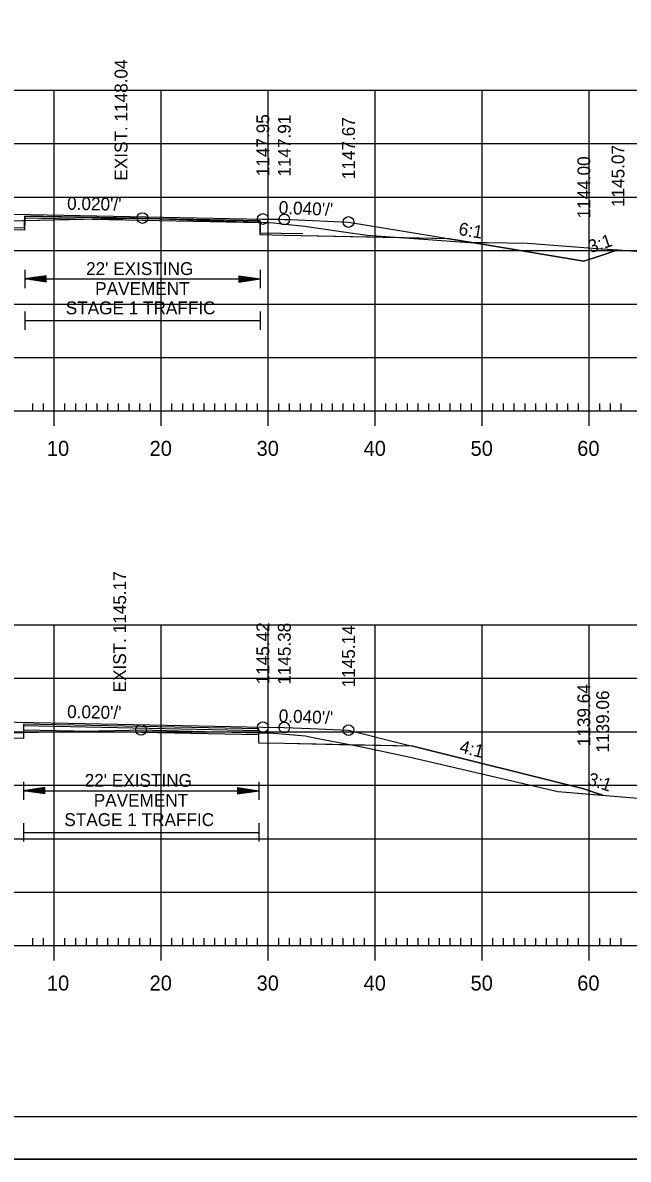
# Model space of a CAD drawing. Extents: x 1322838 to 1324533, y 339903 to 351025.
# Drawn here: x 1323710.8 to 1323767.4, y 340969.8 to 341076.1 of the extents above; entities that cross this region are included whole.
import ezdxf

# ---------------------------------------------------------------- set-up
doc = ezdxf.new("R2010")
doc.units = 0
for name, color, linetype in [('R_Alt Surface', 7, 'Continuous'), ('R_Axis', 7, 'Continuous'), ('R_Axis Annot', 7, 'Continuous'), ('R_Border', 7, 'Continuous'), ('R_Exist Surface', 7, 'Continuous'), ('R_Fin Surface', 7, 'Continuous'), ('R_Fin Surface Annot', 7, 'Continuous'), ('R_Grid', 7, 'Continuous'), ('R_No Plot', 7, 'Continuous'), ('R_Xsect Elev', 7, 'Continuous')]:
    doc.layers.add(name, color=color, linetype=linetype)

msp = doc.modelspace()

# ---------------------------------------------------------------- linework, layer by layer
at = {"layer": 'R_Alt Surface'}
for points in [[(1323750.62, 341055.9), (1323735.22, 341056.2), (1323732.96, 341056.25), (1323732.95, 341057.58), (1323710.96, 341058.02), (1323710.95, 341056.69), (1323703.72, 341056.83), (1323672.22, 341056.2), (1323656.81, 341055.9)], [(1323747.22, 341008.44), (1323735.22, 341008.68), (1323732.84, 341008.72), (1323732.83, 341010.06), (1323710.84, 341010.5), (1323710.83, 341009.16), (1323703.72, 341009.31), (1323672.22, 341008.68), (1323656.81, 341008.37)]]:
    msp.add_lwpolyline(points, dxfattribs=at)
at = {"layer": 'R_Axis'}
for p, q in [((1323713.72, 341038.39), (1323713.72, 341041.19)), ((1323723.72, 341038.39), (1323723.72, 341041.19)), ((1323733.72, 341038.39), (1323733.72, 341041.19)), ((1323743.72, 341038.39), (1323743.72, 341041.19)), ((1323753.72, 341038.39), (1323753.72, 341041.19)), ((1323763.72, 341038.39), (1323763.72, 341041.19)), ((1323563.72, 341039.79), (1323843.72, 341039.79)), ((1323711.72, 341039.79), (1323711.72, 341040.49)), ((1323712.72, 341039.79), (1323712.72, 341040.49)), ((1323714.72, 341039.79), (1323714.72, 341040.49)), ((1323715.72, 341039.79), (1323715.72, 341040.49)), ((1323716.72, 341039.79), (1323716.72, 341040.49)), ((1323717.72, 341039.79), (1323717.72, 341040.49)), ((1323718.72, 341039.79), (1323718.72, 341040.49)), ((1323719.72, 341039.79), (1323719.72, 341040.49)), ((1323720.72, 341039.79), (1323720.72, 341040.49)), ((1323721.72, 341039.79), (1323721.72, 341040.49)), ((1323722.72, 341039.79), (1323722.72, 341040.49)), ((1323724.72, 341039.79), (1323724.72, 341040.49)), ((1323725.72, 341039.79), (1323725.72, 341040.49)), ((1323726.72, 341039.79), (1323726.72, 341040.49)), ((1323727.72, 341039.79), (1323727.72, 341040.49)), ((1323728.72, 341039.79), (1323728.72, 341040.49)), ((1323729.72, 341039.79), (1323729.72, 341040.49)), ((1323730.72, 341039.79), (1323730.72, 341040.49)), ((1323731.72, 341039.79), (1323731.72, 341040.49)), ((1323732.72, 341039.79), (1323732.72, 341040.49)), ((1323734.72, 341039.79), (1323734.72, 341040.49)), ((1323735.72, 341039.79), (1323735.72, 341040.49)), ((1323736.72, 341039.79), (1323736.72, 341040.49)), ((1323737.72, 341039.79), (1323737.72, 341040.49)), ((1323738.72, 341039.79), (1323738.72, 341040.49)), ((1323739.72, 341039.79), (1323739.72, 341040.49)), ((1323740.72, 341039.79), (1323740.72, 341040.49)), ((1323741.72, 341039.79), (1323741.72, 341040.49)), ((1323742.72, 341039.79), (1323742.72, 341040.49)), ((1323744.72, 341039.79), (1323744.72, 341040.49)), ((1323745.72, 341039.79), (1323745.72, 341040.49)), ((1323746.72, 341039.79), (1323746.72, 341040.49)), ((1323747.72, 341039.79), (1323747.72, 341040.49)), ((1323748.72, 341039.79), (1323748.72, 341040.49)), ((1323749.72, 341039.79), (1323749.72, 341040.49)), ((1323750.72, 341039.79), (1323750.72, 341040.49)), ((1323751.72, 341039.79), (1323751.72, 341040.49)), ((1323752.72, 341039.79), (1323752.72, 341040.49)), ((1323754.72, 341039.79), (1323754.72, 341040.49)), ((1323755.72, 341039.79), (1323755.72, 341040.49)), ((1323756.72, 341039.79), (1323756.72, 341040.49)), ((1323757.72, 341039.79), (1323757.72, 341040.49)), ((1323758.72, 341039.79), (1323758.72, 341040.49)), ((1323759.72, 341039.79), (1323759.72, 341040.49)), ((1323760.72, 341039.79), (1323760.72, 341040.49)), ((1323761.72, 341039.79), (1323761.72, 341040.49)), ((1323762.72, 341039.79), (1323762.72, 341040.49)), ((1323764.72, 341039.79), (1323764.72, 341040.49)), ((1323765.72, 341039.79), (1323765.72, 341040.49)), ((1323766.72, 341039.79), (1323766.72, 341040.49)), ((1323713.72, 340988.39), (1323713.72, 340991.19)), ((1323723.72, 340988.39), (1323723.72, 340991.19)), ((1323733.72, 340988.39), (1323733.72, 340991.19)), ((1323743.72, 340988.39), (1323743.72, 340991.19)), ((1323753.72, 340988.39), (1323753.72, 340991.19)), ((1323763.72, 340988.39), (1323763.72, 340991.19)), ((1323563.72, 340989.79), (1323843.72, 340989.79)), ((1323711.72, 340989.79), (1323711.72, 340990.49)), ((1323712.72, 340989.79), (1323712.72, 340990.49)), ((1323714.72, 340989.79), (1323714.72, 340990.49)), ((1323715.72, 340989.79), (1323715.72, 340990.49)), ((1323716.72, 340989.79), (1323716.72, 340990.49)), ((1323717.72, 340989.79), (1323717.72, 340990.49)), ((1323718.72, 340989.79), (1323718.72, 340990.49)), ((1323719.72, 340989.79), (1323719.72, 340990.49)), ((1323720.72, 340989.79), (1323720.72, 340990.49)), ((1323721.72, 340989.79), (1323721.72, 340990.49)), ((1323722.72, 340989.79), (1323722.72, 340990.49)), ((1323724.72, 340989.79), (1323724.72, 340990.49)), ((1323725.72, 340989.79), (1323725.72, 340990.49)), ((1323726.72, 340989.79), (1323726.72, 340990.49)), ((1323727.72, 340989.79), (1323727.72, 340990.49)), ((1323728.72, 340989.79), (1323728.72, 340990.49)), ((1323729.72, 340989.79), (1323729.72, 340990.49)), ((1323730.72, 340989.79), (1323730.72, 340990.49)), ((1323731.72, 340989.79), (1323731.72, 340990.49)), ((1323732.72, 340989.79), (1323732.72, 340990.49)), ((1323734.72, 340989.79), (1323734.72, 340990.49)), ((1323735.72, 340989.79), (1323735.72, 340990.49)), ((1323736.72, 340989.79), (1323736.72, 340990.49)), ((1323737.72, 340989.79), (1323737.72, 340990.49)), ((1323738.72, 340989.79), (1323738.72, 340990.49)), ((1323739.72, 340989.79), (1323739.72, 340990.49)), ((1323740.72, 340989.79), (1323740.72, 340990.49)), ((1323741.72, 340989.79), (1323741.72, 340990.49)), ((1323742.72, 340989.79), (1323742.72, 340990.49)), ((1323744.72, 340989.79), (1323744.72, 340990.49)), ((1323745.72, 340989.79), (1323745.72, 340990.49)), ((1323746.72, 340989.79), (1323746.72, 340990.49)), ((1323747.72, 340989.79), (1323747.72, 340990.49)), ((1323748.72, 340989.79), (1323748.72, 340990.49)), ((1323749.72, 340989.79), (1323749.72, 340990.49)), ((1323750.72, 340989.79), (1323750.72, 340990.49)), ((1323751.72, 340989.79), (1323751.72, 340990.49)), ((1323752.72, 340989.79), (1323752.72, 340990.49)), ((1323754.72, 340989.79), (1323754.72, 340990.49)), ((1323755.72, 340989.79), (1323755.72, 340990.49)), ((1323756.72, 340989.79), (1323756.72, 340990.49)), ((1323757.72, 340989.79), (1323757.72, 340990.49)), ((1323758.72, 340989.79), (1323758.72, 340990.49)), ((1323759.72, 340989.79), (1323759.72, 340990.49)), ((1323760.72, 340989.79), (1323760.72, 340990.49)), ((1323761.72, 340989.79), (1323761.72, 340990.49)), ((1323762.72, 340989.79), (1323762.72, 340990.49)), ((1323764.72, 340989.79), (1323764.72, 340990.49)), ((1323765.72, 340989.79), (1323765.72, 340990.49)), ((1323766.72, 340989.79), (1323766.72, 340990.49))]:
    msp.add_line(p, q, dxfattribs=at)
at = {"layer": 'R_Axis Annot'}
for p, q in [((1323710.96, 341052.98), (1323710.96, 341051.28)), ((1323732.96, 341052.98), (1323732.96, 341051.28)), ((1323712.96, 341052.43), (1323710.96, 341052.13)), ((1323712.96, 341051.83), (1323710.96, 341052.13)), ((1323710.96, 341052.13), (1323732.96, 341052.13)), ((1323712.96, 341052.38), (1323711.29, 341052.13)), ((1323712.96, 341051.88), (1323711.29, 341052.13)), ((1323712.96, 341052.33), (1323711.64, 341052.13)), ((1323712.96, 341051.93), (1323711.64, 341052.13)), ((1323712.96, 341052.28), (1323711.97, 341052.13)), ((1323712.96, 341051.98), (1323711.97, 341052.13)), ((1323712.96, 341052.23), (1323712.31, 341052.13)), ((1323712.96, 341052.03), (1323712.31, 341052.13)), ((1323712.96, 341052.18), (1323712.64, 341052.13)), ((1323712.96, 341052.08), (1323712.64, 341052.13)), ((1323712.96, 341051.83), (1323712.96, 341052.43)), ((1323730.96, 341052.43), (1323732.96, 341052.13)), ((1323730.96, 341052.43), (1323730.96, 341051.83)), ((1323730.96, 341052.38), (1323732.63, 341052.13)), ((1323730.96, 341052.33), (1323732.28, 341052.13)), ((1323730.96, 341052.28), (1323731.95, 341052.13)), ((1323730.96, 341052.23), (1323731.61, 341052.13)), ((1323730.96, 341052.18), (1323731.28, 341052.13)), ((1323730.96, 341051.83), (1323732.96, 341052.13)), ((1323730.96, 341052.03), (1323731.61, 341052.13)), ((1323730.96, 341051.93), (1323732.28, 341052.13)), ((1323730.96, 341051.88), (1323732.63, 341052.13)), ((1323730.96, 341051.98), (1323731.95, 341052.13)), ((1323730.96, 341052.08), (1323731.28, 341052.13)), ((1323710.96, 341049.09), (1323710.96, 341047.39)), ((1323732.96, 341049.09), (1323732.96, 341047.39)), ((1323710.96, 341048.24), (1323732.96, 341048.24)), ((1323710.83, 341005.12), (1323710.83, 341003.41)), ((1323732.83, 341005.12), (1323732.83, 341003.41)), ((1323712.83, 341004.57), (1323710.83, 341004.27)), ((1323712.83, 341003.97), (1323710.83, 341004.27)), ((1323710.83, 341004.27), (1323732.83, 341004.27)), ((1323712.83, 341004.52), (1323711.16, 341004.27)), ((1323712.83, 341004.02), (1323711.16, 341004.27)), ((1323712.83, 341004.47), (1323711.51, 341004.27)), ((1323712.83, 341004.07), (1323711.51, 341004.27)), ((1323712.83, 341004.42), (1323711.84, 341004.27)), ((1323712.83, 341004.12), (1323711.84, 341004.27)), ((1323712.83, 341004.37), (1323712.18, 341004.27)), ((1323712.83, 341004.17), (1323712.18, 341004.27)), ((1323712.83, 341004.31), (1323712.51, 341004.27)), ((1323712.83, 341004.22), (1323712.51, 341004.27)), ((1323712.83, 341003.97), (1323712.83, 341004.57)), ((1323730.83, 341004.57), (1323732.83, 341004.27)), ((1323730.83, 341004.57), (1323730.83, 341003.97)), ((1323730.83, 341004.52), (1323732.5, 341004.27)), ((1323730.83, 341004.47), (1323732.15, 341004.27)), ((1323730.83, 341004.42), (1323731.82, 341004.27)), ((1323730.83, 341004.36), (1323731.48, 341004.27)), ((1323730.83, 341004.31), (1323731.15, 341004.27)), ((1323730.83, 341003.97), (1323732.83, 341004.27)), ((1323730.83, 341004.17), (1323731.48, 341004.27)), ((1323730.83, 341004.07), (1323732.15, 341004.27)), ((1323730.83, 341004.02), (1323732.5, 341004.27)), ((1323730.83, 341004.12), (1323731.82, 341004.27)), ((1323730.83, 341004.22), (1323731.15, 341004.27)), ((1323710.83, 341001.23), (1323710.83, 340999.53)), ((1323732.83, 341001.23), (1323732.83, 340999.53)), ((1323710.83, 341000.38), (1323732.83, 341000.38))]:
    msp.add_line(p, q, dxfattribs=at)
at = {"layer": 'R_Border'}
msp.add_line((1323861.9, 340973.79), (1323545.72, 340973.79), dxfattribs=at)
at = {"layer": 'R_Exist Surface'}
for points in [[(1323709.3, 341057.57), (1323716.48, 341057.72), (1323721.96, 341057.83), (1323729.56, 341057.55), (1323734.23, 341057.39), (1323735.3, 341057.26), (1323737.15, 341057.06), (1323740.75, 341056.55), (1323742.98, 341056.24), (1323745.57, 341056.04), (1323752.53, 341055.54), (1323754.18, 341055.53), (1323757.95, 341055.47), (1323763.62, 341055.06), (1323770.37, 341054.58)], [(1323709.19, 341009.69), (1323720.79, 341009.95), (1323721.83, 341009.97), (1323722.88, 341009.94), (1323734.21, 341009.65), (1323734.57, 341009.62), (1323737.19, 341009.4), (1323738.03, 341009.23), (1323742.15, 341008.45), (1323746.86, 341007.45), (1323760.8, 341004.19), (1323768.65, 341003.55)]]:
    msp.add_lwpolyline(points, dxfattribs=at)
at = {"layer": 'R_Fin Surface'}
for points in [[(1323626.08, 341059.84), (1323628, 341059.2), (1323644.22, 341053.8), (1323656.81, 341055.9), (1323660.21, 341056.46), (1323666.22, 341057.46), (1323669.91, 341057.61), (1323672.22, 341057.7), (1323674.22, 341057.74), (1323674.22, 341057.74), (1323690.21, 341058.06), (1323703.72, 341058.33), (1323703.72, 341058.33), (1323733.22, 341057.74), (1323734.8, 341057.71), (1323735.22, 341057.7), (1323735.84, 341057.68), (1323741.22, 341057.46), (1323749.23, 341056.13), (1323750.62, 341055.9), (1323754.26, 341055.29), (1323763.22, 341053.8), (1323764.64, 341054.27), (1323766.41, 341054.86)], [(1323635.91, 341009.04), (1323644.22, 341006.27), (1323652.26, 341007.61), (1323656.81, 341008.37), (1323658.56, 341008.66), (1323666.21, 341009.94), (1323666.22, 341009.94), (1323671.36, 341010.14), (1323672.22, 341010.18), (1323672.79, 341010.19), (1323674.22, 341010.22), (1323703.71, 341010.81), (1323703.72, 341010.81), (1323716.63, 341010.55), (1323733.22, 341010.22), (1323735.22, 341010.18), (1323737.68, 341010.08), (1323741.21, 341009.94), (1323741.22, 341009.94), (1323746.55, 341008.6), (1323747.22, 341008.44), (1323763.22, 341004.44), (1323764.22, 341004.1), (1323764.98, 341003.85)]]:
    msp.add_lwpolyline(points, dxfattribs=at)
at = {"layer": 'R_Grid'}
for p, q in [((1323563.72, 341069.79), (1323843.72, 341069.79)), ((1323713.72, 341039.79), (1323713.72, 341069.79)), ((1323723.72, 341039.79), (1323723.72, 341069.79)), ((1323733.72, 341039.79), (1323733.72, 341069.79)), ((1323743.72, 341039.79), (1323743.72, 341069.79)), ((1323753.72, 341039.79), (1323753.72, 341069.79)), ((1323763.72, 341039.79), (1323763.72, 341069.79)), ((1323563.72, 341064.79), (1323843.72, 341064.79)), ((1323563.72, 341059.79), (1323843.72, 341059.79)), ((1323563.72, 341054.79), (1323843.72, 341054.79)), ((1323563.72, 341049.79), (1323843.72, 341049.79)), ((1323563.72, 341044.79), (1323843.72, 341044.79)), ((1323563.72, 341039.79), (1323843.72, 341039.79)), ((1323563.72, 341019.79), (1323843.72, 341019.79)), ((1323713.72, 340989.79), (1323713.72, 341019.79)), ((1323723.72, 340989.79), (1323723.72, 341019.79)), ((1323733.72, 340989.79), (1323733.72, 341019.79)), ((1323743.72, 340989.79), (1323743.72, 341019.79)), ((1323753.72, 340989.79), (1323753.72, 341019.79)), ((1323763.72, 340989.79), (1323763.72, 341019.79)), ((1323563.72, 341014.79), (1323843.72, 341014.79)), ((1323563.72, 341009.79), (1323843.72, 341009.79)), ((1323563.72, 341004.79), (1323843.72, 341004.79)), ((1323563.72, 340999.79), (1323843.72, 340999.79)), ((1323563.72, 340994.79), (1323843.72, 340994.79)), ((1323563.72, 340989.79), (1323843.72, 340989.79))]:
    msp.add_line(p, q, dxfattribs=at)
at = {"layer": 'R_No Plot'}
for p, q in [((1323732.82, 341009.51), (1323710.83, 341009.95)), ((1323533.31, 340969.81), (1323866.65, 340969.81))]:
    msp.add_line(p, q, dxfattribs=at)
for points in [[(1323533.31, 341183.15), (1323866.65, 341183.15), (1323866.65, 340969.81), (1323533.31, 340969.81)], [(1323779.64, 341179.25), (1323799.26, 341179.25), (1323799.26, 341169.37), (1323815.37, 341169.37), (1323838.57, 341169.37), (1323838.57, 341136.7), (1323861.77, 341136.7), (1323861.9, 340973.79), (1323545.72, 340973.79), (1323545.72, 341179.25)], [(1323710.96, 341057.6), (1323716.48, 341057.72), (1323721.27, 341057.82), (1323710.96, 341058.02)], [(1323721.27, 341057.82), (1323721.96, 341057.83), (1323723.64, 341057.77)], [(1323703.3, 341056.83), (1323705.24, 341057.2), (1323707.24, 341057.39), (1323709.3, 341057.57), (1323710.96, 341057.6), (1323710.95, 341056.69), (1323703.72, 341056.83)], [(1323723.64, 341057.77), (1323729.56, 341057.55), (1323732.95, 341057.43), (1323732.95, 341057.58)], [(1323732.95, 341057.43), (1323734.23, 341057.39), (1323735.3, 341057.26), (1323737.15, 341057.06), (1323740.75, 341056.55), (1323742.98, 341056.24), (1323745.57, 341056.04), (1323746.45, 341055.98), (1323735.22, 341056.2), (1323732.96, 341056.25)], [(1323746.45, 341055.98), (1323752.53, 341055.54), (1323752.76, 341055.54), (1323750.62, 341055.9)], [(1323752.76, 341055.54), (1323754.18, 341055.53), (1323757.95, 341055.47), (1323763.62, 341055.06), (1323766.4, 341054.86), (1323764.64, 341054.27), (1323763.22, 341053.8), (1323754.26, 341055.29)], [(1323710.83, 341009.72), (1323720.79, 341009.95), (1323721.83, 341009.97), (1323722.88, 341009.94), (1323732.83, 341009.69), (1323732.83, 341010.06), (1323710.84, 341010.5)], [(1323705.11, 341009.28), (1323705.21, 341009.29), (1323705.32, 341009.31), (1323709.19, 341009.69), (1323710.83, 341009.72), (1323710.83, 341009.16)], [(1323732.83, 341009.69), (1323734.21, 341009.65), (1323734.57, 341009.62), (1323737.19, 341009.4), (1323738.03, 341009.23), (1323741.66, 341008.55), (1323735.22, 341008.68), (1323732.84, 341008.72)], [(1323741.66, 341008.55), (1323742.15, 341008.45), (1323746.86, 341007.45), (1323760.8, 341004.19), (1323764.98, 341003.85), (1323764.22, 341004.1), (1323763.22, 341004.44), (1323747.22, 341008.44)]]:
    msp.add_lwpolyline(points, close=True, dxfattribs=at)
for points in [[(1323703.72, 341057.04), (1323710.95, 341056.9), (1323710.96, 341058.02), (1323732.95, 341057.58), (1323732.96, 341056.46), (1323736.94, 341056.38)], [(1323710.96, 341057.85), (1323732.95, 341057.41)], [(1323732.83, 341009.89), (1323710.84, 341010.33)]]:
    msp.add_lwpolyline(points, dxfattribs=at)
for centre in [(1323721.96, 341057.83), (1323733.22, 341057.74), (1323733.22, 341057.74), (1323735.22, 341057.7), (1323735.22, 341057.7), (1323741.22, 341057.46), (1323741.22, 341057.46), (1323721.83, 341009.97), (1323733.22, 341010.22), (1323733.22, 341010.22), (1323735.22, 341010.18), (1323735.22, 341010.18), (1323741.22, 341009.94), (1323741.22, 341009.94)]:
    msp.add_circle(centre, 0.5, dxfattribs=at)

# ---------------------------------------------------------------- texts
at = {"layer": 'R_Axis Annot'}
for s, height, p in [("22' EXISTING ", 1.2, (1323716.69, 341052.5)), ('PAVEMENT', 1.2, (1323717.54, 341050.64)), ('STAGE 1 TRAFFIC', 1.2, (1323714.79, 341048.83)), ('10', 1.4, (1323713.03, 341035.59)), ('20', 1.4, (1323722.63, 341035.59)), ('30', 1.4, (1323732.63, 341035.59)), ('40', 1.4, (1323742.63, 341035.59)), ('50', 1.4, (1323752.63, 341035.59)), ('60', 1.4, (1323762.6, 341035.59)), ("22' EXISTING ", 1.2, (1323716.56, 341004.64)), ('PAVEMENT', 1.2, (1323717.41, 341002.78)), ('STAGE 1 TRAFFIC', 1.2, (1323714.66, 341000.97)), ('10', 1.4, (1323713.03, 340985.59)), ('20', 1.4, (1323722.63, 340985.59)), ('30', 1.4, (1323732.63, 340985.59)), ('40', 1.4, (1323742.63, 340985.59)), ('50', 1.4, (1323752.63, 340985.59)), ('60', 1.4, (1323762.6, 340985.59))]:
    msp.add_text(s, height=height, dxfattribs=at).set_placement(p)
at = {"layer": 'R_Fin Surface Annot'}
for s, rotation, p in [('1147.95', 90, (1323733.82, 341061.74)), ('1147.91', 90, (1323735.82, 341061.7)), ('1147.67', 90, (1323741.82, 341061.46)), ('1145.07', 90, (1323767.01, 341058.86)), ('1144.00', 90, (1323763.82, 341057.8)), ("0.020'/'", 358.8542, (1323714.91, 341058.61)), ("0.040'/'", 357.7095, (1323734.68, 341058.23)), ('6:1', 350.5368, (1323751.45, 341056.26)), ('3:1', 18.4455, (1323763.86, 341054.54)), ('1145.42', 90, (1323733.82, 341014.22)), ('1145.38', 90, (1323735.82, 341014.18)), ('1145.14', 90, (1323741.82, 341013.94)), ('1139.64', 90, (1323763.82, 341008.44)), ('1139.06', 90, (1323765.58, 341007.85)), ("0.020'/'", 358.8543, (1323714.91, 341011.08)), ("0.040'/'", 357.7093, (1323734.68, 341010.7)), ('4:1', 345.9638, (1323751.53, 341007.87)), ('3:1', 341.5646, (1323763.47, 341004.88))]:
    msp.add_text(s, height=1.2, rotation=rotation, dxfattribs=at).set_placement(p)
at = {"layer": 'R_Xsect Elev'}
for s, p in [('EXIST. 1148.04', (1323720.56, 341061.33)), ('EXIST. 1145.17', (1323720.43, 341013.47))]:
    msp.add_text(s, height=1.2, rotation=90, dxfattribs=at).set_placement(p)

doc.saveas('drawing.dxf')
